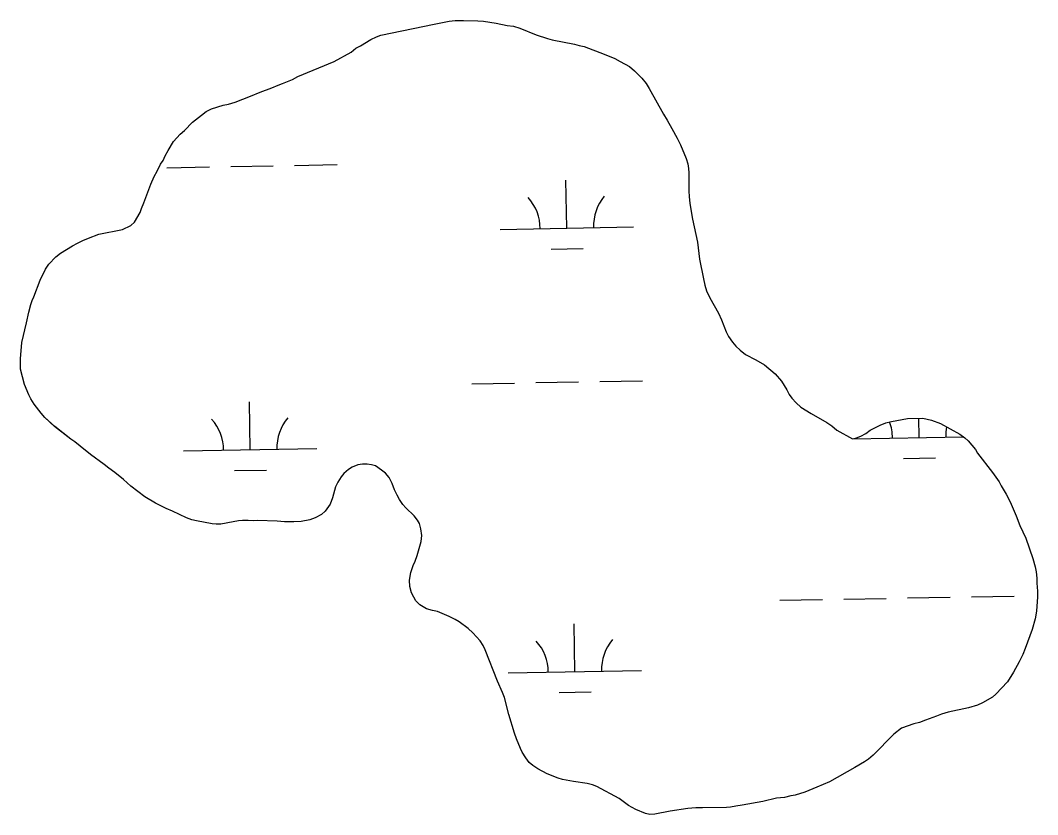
# Model space of a CAD drawing. Extents: x 3957609 to 3995875, y 234277 to 260273.
# Drawn here: x 3973700 to 3974464, y 241665 to 242260 of the extents above; entities that cross this region are included whole.
import ezdxf

# ---------------------------------------------------------------- set-up
doc = ezdxf.new("R2010")
doc.units = 0
doc.layers.add('V-TOPO-SHOR', color=7, linetype='Continuous')
doc.layers.add('V-WETL-SWMP', color=7, linetype='Continuous')

msp = doc.modelspace()

# ---------------------------------------------------------------- linework, layer by layer
at = {"layer": 'V-TOPO-SHOR'}
for points in [[(3973701.507, 242018.649), (3973704.964, 242033.472), (3973706.766, 242041.347), (3973708.273, 242047.059), (3973709.334, 242050.149), (3973710.551, 242052.932), (3973715.257, 242065.294), (3973719.214, 242073.646), (3973721.659, 242077.361), (3973726.867, 242082.942), (3973730.551, 242085.739), (3973739.46, 242091.189), (3973743.302, 242093.216), (3973747.3, 242095.09), (3973751.453, 242096.813), (3973759.297, 242099.789), (3973777.006, 242103.442), (3973783.31, 242106.41), (3973785.915, 242108.892), (3973790.189, 242116.164), (3973791.25, 242119.099), (3973793.077, 242123.275), (3973798.234, 242137.337), (3973800.665, 242143.21), (3973802.952, 242147.232), (3973805.543, 242152.336), (3973807.376, 242155.121), (3973809.051, 242158.679), (3973811.185, 242162.701), (3973815.152, 242169.509), (3973820.209, 242174.78), (3973823.43, 242177.576), (3973829.56, 242183.779), (3973836.157, 242189.216), (3973839.843, 242191.858), (3973843.683, 242193.886), (3973852.61, 242196.561), (3973856.46, 242197.355), (3973861.386, 242198.772), (3973873.076, 242203.315), (3973880.303, 242206.442), (3973888.917, 242209.578), (3973893.687, 242211.611), (3973897.07, 242212.865), (3973904.451, 242215.992), (3973908.603, 242218.175), (3973935.825, 242229.441), (3973948.424, 242236.456), (3973952.106, 242239.409), (3973955.487, 242241.123), (3973963.323, 242245.797), (3973967.628, 242247.982), (3973970.86, 242249.08), (3974010.74, 242257.493), (3974022.138, 242259.721), (3974026.606, 242260.055), (3974032.773, 242260.245), (3974043.566, 242260.004), (3974047.731, 242259.565), (3974057.3, 242258.083), (3974065.635, 242256.436), (3974070.266, 242255.846), (3974075.054, 242254.335), (3974087.264, 242249.475), (3974095.759, 242246.595), (3974099.312, 242245.692), (3974115.983, 242242.401), (3974119.69, 242241.344), (3974123.241, 242240.595), (3974138.23, 242234.981), (3974146.269, 242231.637), (3974150.445, 242229.505), (3974157.252, 242225.536), (3974160.969, 242222.476), (3974166.71, 242216.805), (3974169.817, 242212.816), (3974172.151, 242209.129), (3974182.906, 242189.921), (3974185.709, 242185.467), (3974188.984, 242179.165), (3974193.037, 242171.944), (3974195.533, 242166.871), (3974199.759, 242156.565), (3974201.172, 242152.565), (3974201.655, 242149.022), (3974201.829, 242145.785), (3974201.913, 242132.065), (3974202.089, 242128.211), (3974202.585, 242122.816), (3974204.659, 242111.112), (3974208.309, 242093.866), (3974209.929, 242081.232), (3974212.792, 242066.447), (3974213.9, 242061.675), (3974215.159, 242057.52), (3974217.658, 242052.14), (3974224.05, 242040.614), (3974226.237, 242035.692), (3974229.837, 242026.771), (3974231.709, 242023.083), (3974234.511, 242018.784)], [(3973716.013, 241965.544), (3973710.731, 241972.296), (3973708.239, 241976.29), (3973706.678, 241979.364), (3973703.393, 241987.208), (3973700.548, 241998.755), (3973700.348, 242006.461), (3973701.507, 242018.649)], [(3974234.511, 242018.784), (3974236.993, 242016.023), (3974240.405, 242012.806), (3974244.28, 242009.744), (3974252.167, 242005.63), (3974258.665, 242001.97), (3974266.724, 241995.234), (3974271.381, 241989.711), (3974275.274, 241983.259), (3974277.146, 241979.571), (3974279.012, 241976.96), (3974282.272, 241973.433), (3974285.992, 241970.218), (3974293.731, 241965.331), (3974305.489, 241958.618), (3974309.05, 241956.173), (3974312.769, 241952.957), (3974324.527, 241946.399), (3974327.607, 241947.034), (3974330.99, 241948.441), (3974334.679, 241950.469), (3974337.902, 241952.802), (3974340.976, 241954.516), (3974345.279, 241956.701), (3974349.74, 241958.423), (3974353.897, 241959.527), (3974365.909, 241961.757), (3974377.316, 241961.981), (3974383.956, 241960.479), (3974390.755, 241957.899), (3974405.142, 241949.969), (3974409.015, 241947.217), (3974411.339, 241944.919), (3974416.93, 241938.322), (3974418.335, 241935.555), (3974429.677, 241921.131), (3974434.654, 241914.068), (3974436.212, 241911.147), (3974439.95, 241904.85), (3974442.915, 241899.162), (3974447.45, 241888.705), (3974450.268, 241881.476), (3974454.644, 241871.789), (3974459.977, 241856.711), (3974461.71, 241850.402), (3974462.505, 241846.551), (3974462.996, 241841.929), (3974463.019, 241838.228), (3974463.518, 241832.064), (3974463.543, 241827.9), (3974462.683, 241817.259), (3974461.638, 241811.391), (3974459.529, 241803.361), (3974454.218, 241789.146), (3974452.396, 241784.663), (3974449.653, 241779.096), (3974445.537, 241771.517), (3974440.956, 241764.089), (3974432.223, 241754.938), (3974429.614, 241752.765), (3974422.241, 241748.403), (3974418.397, 241746.685), (3974411.778, 241744.639), (3974396.379, 241741.462), (3974391.302, 241739.889), (3974387.609, 241738.327), (3974379.301, 241735.501), (3974374.994, 241733.778), (3974370.531, 241732.672), (3974361.452, 241729.379), (3974355.619, 241725.027), (3974340.145, 241709.055), (3974336.616, 241706.104), (3974333.698, 241704.236), (3974326.476, 241700.029), (3974307.424, 241689.275), (3974297.888, 241685.054), (3974288.969, 241681.456), (3974281.58, 241679.252), (3974278.5, 241678.771), (3974273.575, 241677.507), (3974267.719, 241676.854), (3974257.25, 241674.478), (3974241.849, 241671.611), (3974237.227, 241670.966), (3974233.223, 241670.171), (3974230.143, 241669.844), (3974212.104, 241669.735), (3974207.017, 241669.551), (3974201.159, 241669.053), (3974187.757, 241667.275), (3974176.362, 241664.894), (3974172.663, 241664.564), (3974169.268, 241665.314), (3974162.002, 241668.508), (3974156.589, 241671.404), (3974149.617, 241676.76), (3974132.758, 241685.601), (3974129.668, 241686.815), (3974125.498, 241687.868), (3974115.313, 241689.349)], [(3974115.313, 241689.349), (3974107.132, 241690.842), (3974103.734, 241691.901), (3974095.698, 241695.089), (3974088.583, 241698.901), (3974084.712, 241701.5), (3974082.076, 241703.795), (3974079.59, 241707.173), (3974076.942, 241711.473), (3974075.537, 241714.24), (3974072.565, 241721.47), (3974071.152, 241725.623), (3974066.905, 241739.783), (3974063.589, 241752.405), (3974062.18, 241756.251), (3974058.428, 241764.709), (3974049.036, 241788.243), (3974047.473, 241791.317), (3974045.294, 241794.85), (3974039.707, 241800.981), (3974036.297, 241804.045), (3974029.482, 241809.091), (3974026.543, 241810.924), (3974022.058, 241813.21), (3974013.245, 241816.857), (3974009.54, 241817.607), (3974005.061, 241818.967), (3974000.111, 241821.867), (3973997.162, 241824.933), (3973995.45, 241827.697), (3973993.889, 241830.925), (3973992.472, 241835.697), (3973992.29, 241840.475), (3973993.334, 241846.187), (3973995.151, 241851.44), (3973996.521, 241854.686), (3973998.037, 241859.011), (3974001.055, 241869.513), (3974001.494, 241873.835), (3974000.847, 241878.918), (3973999.743, 241882.92), (3973998.184, 241885.531), (3973995.7, 241888.601), (3973989.65, 241894.577), (3973987.322, 241897.184), (3973984.678, 241900.868), (3973982.963, 241904.096), (3973981.087, 241908.247), (3973979.207, 241913.015), (3973977.024, 241917.32), (3973974.229, 241920.695), (3973971.286, 241922.989), (3973966.794, 241926.046), (3973963.706, 241926.952), (3973960.62, 241927.396), (3973957.075, 241927.376), (3973953.532, 241926.89), (3973949.225, 241925.17), (3973946.46, 241923.456), (3973942.931, 241920.351), (3973940.943, 241917.873), (3973938.499, 241913.849), (3973936.824, 241910.447), (3973934.407, 241902.105), (3973932.74, 241897.471), (3973929.072, 241892.052), (3973926.158, 241889.567), (3973921.548, 241887.073), (3973917.546, 241885.662), (3973910.925, 241884.388), (3973905.531, 241884.046), (3973898.592, 241884.159), (3973893.04, 241884.589), (3973878.235, 241885.115), (3973875.151, 241884.943), (3973871.294, 241885.228), (3973866.979, 241885.201), (3973863.897, 241884.875), (3973860.047, 241884.234), (3973850.806, 241882.483), (3973847.261, 241882.307), (3973844.175, 241882.598), (3973832.597, 241884.994), (3973828.892, 241885.588), (3973824.874, 241887.106), (3973814.515, 241892.132), (3973809.723, 241894.108), (3973801.681, 241898.222), (3973793.636, 241902.953), (3973783.257, 241910.908), (3973777.832, 241915.808), (3973771.169, 241921.164), (3973766.678, 241924.375), (3973763.27, 241927.13), (3973753.047, 241934.777), (3973745.148, 241940.896), (3973741.273, 241944.112), (3973738.332, 241946.098), (3973726.095, 241955.583), (3973718.653, 241962.476), (3973716.013, 241965.544)]]:
    msp.add_lwpolyline(points, dxfattribs=at)
at = {"layer": 'V-WETL-SWMP'}
for p, q in [((3973810.144, 242149.698), (3973842.139, 242150.28)), ((3973858.136, 242150.571), (3973890.131, 242151.153)), ((3973906.128, 242151.444), (3973938.123, 242152.025)), ((3974110.333, 242104.406), (3974109.678, 242140.4)), ((3974060.341, 242103.497), (3974160.325, 242105.315)), ((3974098.615, 242088.76), (3974122.611, 242089.196)), ((3974039.036, 241987.659), (3974071.03, 241988.241)), ((3974087.028, 241988.531), (3974119.022, 241989.113)), ((3974135.02, 241989.404), (3974167.014, 241989.986)), ((3973872.843, 241938.199), (3973872.189, 241974.193)), ((3974374.668, 241947.324), (3974374.403, 241961.924)), ((3974324.677, 241946.415), (3974408.01, 241947.93)), ((3973822.852, 241937.29), (3973922.835, 241939.108)), ((3974362.951, 241931.677), (3974386.947, 241932.114)), ((3973861.126, 241922.553), (3973885.122, 241922.989)), ((3974318.017, 241826.203), (3974350.012, 241826.785)), ((3974366.009, 241827.076), (3974398.004, 241827.657)), ((3974414.001, 241827.948), (3974445.996, 241828.53)), ((3974270.025, 241825.33), (3974302.02, 241825.912)), ((3974116.381, 241771.786), (3974115.727, 241807.78)), ((3974066.389, 241770.877), (3974166.373, 241772.695)), ((3974104.664, 241756.14), (3974128.66, 241756.576))]:
    msp.add_line(p, q, dxfattribs=at)
for points in [[(3973716.012, 241965.544), (3973710.73, 241972.296), (3973708.239, 241976.29), (3973706.678, 241979.364), (3973703.393, 241987.208), (3973700.548, 241998.754), (3973700.347, 242006.462), (3973701.507, 242018.649), (3973704.964, 242033.472), (3973706.767, 242041.346), (3973708.274, 242047.059), (3973709.334, 242050.149), (3973710.551, 242052.932), (3973715.256, 242065.295), (3973719.214, 242073.645), (3973721.659, 242077.36), (3973726.867, 242082.942), (3973730.551, 242085.739), (3973739.46, 242091.189), (3973743.303, 242093.217), (3973747.3, 242095.091), (3973751.453, 242096.812), (3973759.298, 242099.789), (3973777.007, 242103.442), (3973783.31, 242106.41), (3973785.916, 242108.892), (3973790.19, 242116.165), (3973791.251, 242119.1), (3973793.076, 242123.274), (3973798.233, 242137.336), (3973800.665, 242143.21), (3973802.953, 242147.232), (3973805.544, 242152.336), (3973807.377, 242155.122), (3973809.051, 242158.678), (3973811.186, 242162.7), (3973815.153, 242169.508), (3973820.209, 242174.78), (3973823.43, 242177.575), (3973829.56, 242183.779), (3973836.157, 242189.216), (3973839.842, 242191.859), (3973843.684, 242193.886), (3973852.61, 242196.561), (3973856.46, 242197.356), (3973861.385, 242198.773), (3973873.076, 242203.315), (3973880.303, 242206.442), (3973888.918, 242209.578), (3973893.686, 242211.611), (3973897.07, 242212.865), (3973904.452, 242215.993), (3973908.602, 242218.176), (3973935.824, 242229.442), (3973948.424, 242236.456), (3973952.107, 242239.408), (3973955.488, 242241.124), (3973963.323, 242245.797), (3973967.627, 242247.981), (3973970.859, 242249.08), (3974010.741, 242257.492), (3974022.137, 242259.72), (3974026.606, 242260.055), (3974032.772, 242260.246), (3974043.566, 242260.003), (3974047.732, 242259.566), (3974057.3, 242258.082), (3974065.636, 242256.436), (3974070.265, 242255.847), (3974075.053, 242254.334), (3974087.263, 242249.474), (3974095.76, 242246.596), (3974099.312, 242245.693), (3974115.983, 242242.401), (3974119.69, 242241.344), (3974123.241, 242240.595), (3974138.23, 242234.981), (3974146.268, 242231.637), (3974150.444, 242229.504), (3974157.252, 242225.536), (3974160.97, 242222.475), (3974166.709, 242216.805), (3974169.817, 242212.815), (3974172.152, 242209.129), (3974182.906, 242189.921), (3974185.709, 242185.467), (3974188.984, 242179.165), (3974193.037, 242171.943), (3974195.534, 242166.87), (3974199.759, 242156.565), (3974201.171, 242152.565), (3974201.655, 242149.022), (3974201.829, 242145.785), (3974201.912, 242132.064), (3974202.089, 242128.21), (3974202.584, 242122.817), (3974204.659, 242111.111), (3974208.309, 242093.865), (3974209.928, 242081.232), (3974212.792, 242066.448), (3974213.9, 242061.675)], [(3974213.9, 242061.675), (3974215.159, 242057.52), (3974217.658, 242052.139), (3974224.049, 242040.614), (3974226.237, 242035.693), (3974229.837, 242026.772), (3974231.71, 242023.083), (3974234.511, 242018.783), (3974236.994, 242016.023), (3974240.406, 242012.805), (3974244.279, 242009.745), (3974252.167, 242005.63), (3974258.665, 242001.969), (3974266.723, 241995.233), (3974271.382, 241989.711), (3974275.275, 241983.259), (3974277.147, 241979.57), (3974279.013, 241976.96), (3974282.272, 241973.434), (3974285.992, 241970.218), (3974293.731, 241965.331), (3974305.489, 241958.618), (3974309.05, 241956.173), (3974312.77, 241952.957), (3974324.527, 241946.399), (3974327.607, 241947.034), (3974330.99, 241948.442), (3974334.679, 241950.469), (3974337.902, 241952.801), (3974340.976, 241954.515), (3974345.279, 241956.7), (3974349.74, 241958.423), (3974353.897, 241959.527), (3974365.909, 241961.758), (3974377.317, 241961.981), (3974383.956, 241960.479), (3974390.756, 241957.899), (3974405.142, 241949.969), (3974409.014, 241947.217), (3974411.34, 241944.918), (3974416.93, 241938.322), (3974418.335, 241935.555), (3974429.677, 241921.131), (3974434.654, 241914.068), (3974436.213, 241911.148), (3974439.951, 241904.85), (3974442.915, 241899.163), (3974447.449, 241888.706), (3974450.268, 241881.476), (3974454.644, 241871.789), (3974459.977, 241856.712), (3974461.711, 241850.401), (3974462.505, 241846.551), (3974462.996, 241841.929), (3974463.018, 241838.228), (3974463.518, 241832.064), (3974463.543, 241827.901), (3974462.682, 241817.258), (3974461.638, 241811.392), (3974459.528, 241803.362), (3974454.218, 241789.146), (3974452.395, 241784.663), (3974449.653, 241779.096), (3974445.536, 241771.517), (3974440.955, 241764.088), (3974432.222, 241754.939), (3974429.614, 241752.765), (3974422.24, 241748.403), (3974418.396, 241746.684), (3974411.778, 241744.639), (3974396.379, 241741.463), (3974391.301, 241739.89), (3974387.61, 241738.326), (3974379.301, 241735.501), (3974374.994, 241733.779), (3974370.53, 241732.673), (3974361.453, 241729.38), (3974355.62, 241725.028), (3974340.144, 241709.054), (3974336.616, 241706.103), (3974333.698, 241704.235), (3974326.477, 241700.029), (3974307.423, 241689.275), (3974297.889, 241685.055), (3974288.969, 241681.455), (3974281.581, 241679.252), (3974278.501, 241678.77), (3974273.574, 241677.507), (3974267.719, 241676.855), (3974257.249, 241674.479), (3974241.849, 241671.611), (3974237.227, 241670.966), (3974233.223, 241670.171), (3974230.142, 241669.844), (3974212.103, 241669.736), (3974207.016, 241669.551), (3974201.16, 241669.053), (3974187.757, 241667.276), (3974176.362, 241664.894), (3974172.664, 241664.564), (3974169.267, 241665.314)], [(3974115.313, 241689.349), (3974107.132, 241690.841), (3974103.734, 241691.9), (3974095.697, 241695.09), (3974088.582, 241698.901), (3974084.712, 241701.499), (3974082.077, 241703.796), (3974079.59, 241707.173), (3974076.942, 241711.474), (3974075.538, 241714.24), (3974072.565, 241721.469), (3974071.152, 241725.623), (3974066.904, 241739.782), (3974063.59, 241752.405), (3974062.179, 241756.251), (3974058.428, 241764.709), (3974049.035, 241788.242), (3974047.474, 241791.316), (3974045.295, 241794.849), (3974039.707, 241800.982), (3974036.297, 241804.045), (3974029.482, 241809.092), (3974026.542, 241810.925), (3974022.057, 241813.21), (3974013.246, 241816.858), (3974009.541, 241817.606), (3974005.062, 241818.967), (3974000.111, 241821.866), (3973997.163, 241824.932), (3973995.45, 241827.697), (3973993.889, 241830.925), (3973992.472, 241835.696), (3973992.289, 241840.475), (3973993.334, 241846.186), (3973995.152, 241851.439), (3973996.521, 241854.685), (3973998.036, 241859.011), (3974001.056, 241869.514), (3974001.493, 241873.834), (3974000.846, 241878.918), (3973999.742, 241882.92), (3973998.185, 241885.531), (3973995.699, 241888.6), (3973989.65, 241894.577), (3973987.321, 241897.184), (3973984.678, 241900.868), (3973982.963, 241904.096), (3973981.087, 241908.247), (3973979.208, 241913.015), (3973977.024, 241917.319), (3973974.228, 241920.694), (3973971.285, 241922.989), (3973966.795, 241926.046), (3973963.706, 241926.952), (3973960.62, 241927.396), (3973957.074, 241927.375), (3973953.531, 241926.891), (3973949.224, 241925.169), (3973946.459, 241923.456), (3973942.932, 241920.351), (3973940.942, 241917.872), (3973938.5, 241913.849), (3973936.824, 241910.447), (3973934.408, 241902.106), (3973932.74, 241897.471), (3973929.072, 241892.052), (3973926.158, 241889.568), (3973921.547, 241887.073), (3973917.547, 241885.661), (3973910.925, 241884.388), (3973905.531, 241884.047), (3973898.592, 241884.159), (3973893.039, 241884.588), (3973878.234, 241885.116), (3973875.151, 241884.943), (3973871.295, 241885.228), (3973866.978, 241885.202), (3973863.897, 241884.875), (3973860.046, 241884.235), (3973850.806, 241882.483), (3973847.261, 241882.308), (3973844.175, 241882.598), (3973832.597, 241884.995), (3973828.893, 241885.589), (3973824.875, 241887.106), (3973814.515, 241892.132), (3973809.723, 241894.107), (3973801.681, 241898.222), (3973793.635, 241902.953), (3973783.257, 241910.908), (3973777.831, 241915.809), (3973771.169, 241921.165), (3973766.678, 241924.375), (3973763.27, 241927.13), (3973753.047, 241934.777), (3973745.147, 241940.897), (3973741.273, 241944.111), (3973738.332, 241946.098), (3973726.094, 241955.583), (3973718.652, 241962.477), (3973716.012, 241965.544)], [(3974169.267, 241665.314), (3974162.001, 241668.508), (3974156.588, 241671.405), (3974149.617, 241676.759), (3974132.758, 241685.6), (3974129.667, 241686.815), (3974125.498, 241687.869), (3974115.313, 241689.349)]]:
    msp.add_lwpolyline(points, dxfattribs=at)
for centre, start, end in [((3974055.091, 242103.877), 0.269879, 41.813537), ((3974165.558, 242105.885), 140.269876, 181.813534), ((3973817.601, 241937.67), 0.269879, 41.813537), ((3973928.069, 241939.678), 140.269876, 181.813534), ((3974319.426, 241946.794), 0.269879, 20.503437), ((3974429.894, 241948.803), 169.196528, 181.813534), ((3974171.606, 241773.265), 140.269876, 181.813534), ((3974061.139, 241771.257), 0.269879, 41.813537)]:
    msp.add_arc(centre, 35.246, start, end, dxfattribs=at)

doc.saveas('drawing.dxf')
